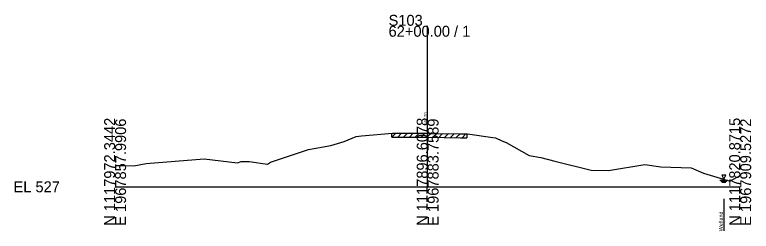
# Model space of a CAD drawing. Extents: x -26 to 163, y -10 to 45020.
# Drawn here: x -25.7 to 162.8, y 20988.6 to 21044.1 of the extents above; entities that cross this region are included whole.
import ezdxf

# ---------------------------------------------------------------- set-up
doc = ezdxf.new("R2010")
doc.units = 0
for name, color, linetype in [('RD_GPK_XS_Cell', 7, 'Continuous'), ('RD_XS_ExGround', 7, 'Continuous'), ('RD_XS_ExPaveRet', 7, 'Continuous'), ('RD_XS_EXWetland', 7, 'Continuous'), ('RD_XS_TX_Elev_EX', 7, 'Continuous')]:
    doc.layers.add(name, color=color, linetype=linetype)

msp = doc.modelspace()

# ---------------------------------------------------------------- linework, layer by layer
at = {"layer": 'RD_GPK_XS_Cell'}
for p, q in [((80, 21000), (80, 21041.27)), ((0, 21000), (80, 21000)), ((80, 21000), (160, 21000))]:
    msp.add_line(p, q, dxfattribs=at)
at = {"layer": 'RD_XS_ExGround'}
for p, q in [((58.67, 21011.59), (61.68, 21012.89)), ((61.68, 21012.89), (63.04, 21013.02)), ((63.04, 21013.02), (70.99, 21013.76)), ((70.99, 21013.76), (77.91, 21013.75)), ((77.91, 21013.75), (79.62, 21013.74)), ((79.62, 21013.74), (80, 21013.7)), ((80, 21013.7), (88.43, 21013.59)), ((88.43, 21013.59), (90.21, 21013.54)), ((90.21, 21013.54), (96.71, 21012.67)), ((96.71, 21012.67), (97.39, 21012.57)), ((97.39, 21012.57), (99.02, 21011.75)), ((49.5, 21009.53), (55.22, 21010.59)), ((55.22, 21010.59), (58.67, 21011.59)), ((99.02, 21011.75), (100.12, 21011.31)), ((100.12, 21011.31), (106.03, 21007.98)), ((40.84, 21006.67), (49.5, 21009.53)), ((7.94, 21005.98), (22.82, 21007.14)), ((22.82, 21007.14), (31.34, 21006.15)), ((31.34, 21006.15), (32.26, 21006.52)), ((32.26, 21006.52), (34.35, 21006.45)), ((34.35, 21006.45), (38.99, 21005.82)), ((38.99, 21005.82), (39.76, 21006.31)), ((39.76, 21006.31), (40.84, 21006.67)), ((106.03, 21007.98), (109.01, 21007.55)), ((109.01, 21007.55), (112.55, 21006.59)), ((112.55, 21006.59), (121.88, 21004.24)), ((0, 21005.48), (1.67, 21005.43)), ((1.67, 21005.43), (4.78, 21005.37)), ((4.78, 21005.37), (7.94, 21005.98)), ((126.32, 21004.15), (135.58, 21005.69)), ((135.58, 21005.69), (139.73, 21005.08)), ((139.73, 21005.08), (147.46, 21004.9)), ((147.46, 21004.9), (150.57, 21003.51)), ((121.88, 21004.24), (126.32, 21004.15)), ((150.57, 21003.51), (155.76, 21001.96)), ((157.32, 21001.43), (160, 21002.89)), ((155.76, 21001.96), (157.32, 21001.43))]:
    msp.add_line(p, q, dxfattribs=at)
at = {"layer": 'RD_XS_ExPaveRet'}
for p, q in [((70.83, 21012.74), (71.84, 21013.76)), ((70.83, 21012.74), (70.83, 21013.74)), ((70.83, 21012.74), (70.99, 21012.76)), ((70.99, 21012.76), (77.91, 21012.75)), ((72.33, 21012.76), (73.33, 21013.76)), ((73.83, 21012.76), (74.83, 21013.75)), ((75.33, 21012.75), (76.33, 21013.75)), ((76.83, 21012.75), (77.83, 21013.75)), ((77.91, 21012.75), (79.62, 21012.74)), ((78.33, 21012.75), (79.32, 21013.74)), ((79.62, 21012.74), (80, 21012.7)), ((79.83, 21012.72), (80.8, 21013.69)), ((80, 21012.7), (88.43, 21012.59)), ((81.33, 21012.68), (82.32, 21013.67)), ((82.83, 21012.66), (83.82, 21013.65)), ((84.33, 21012.64), (85.32, 21013.63)), ((85.83, 21012.62), (86.82, 21013.61)), ((87.33, 21012.6), (88.32, 21013.59)), ((88.43, 21012.59), (90.06, 21012.54)), ((88.83, 21012.58), (89.8, 21013.55)), ((90.06, 21013.54), (90.06, 21012.54))]:
    msp.add_line(p, q, dxfattribs=at)
at = {"layer": 'RD_XS_EXWetland'}
for p, q in [((155.31, 21002.94), (155.81, 21001.94)), ((156.31, 21002.94), (155.31, 21002.94)), ((155.81, 21001.94), (156.31, 21002.94)), ((154.81, 21001.69), (156.81, 21001.69)), ((155.06, 21001.44), (156.56, 21001.44)), ((155.31, 21001.19), (156.31, 21001.19)), ((155.81, 20996.94), (155.81, 20988.69))]:
    msp.add_line(p, q, dxfattribs=at)

# ---------------------------------------------------------------- texts
at = {"layer": 'RD_GPK_XS_Cell'}
for s, p in [('S103', (70, 21041.27)), ('62+00.00 / 1', (70, 21038.47)), ('EL 527', (-26, 20998.6))]:
    msp.add_text(s, height=2.8, dxfattribs=at).set_placement(p)
for s, p in [('N 1117972.3442', (0, 20990)), ('E 1967857.9906', (2.8, 20990)), ('N 1117896.6078', (80, 20990)), ('E 1967883.7589', (82.8, 20990)), ('N 1117820.8715', (160, 20990)), ('E 1967909.5272', (162.8, 20990))]:
    msp.add_text(s, height=2.8, rotation=90, dxfattribs=at).set_placement(p)
at = {"layer": 'RD_XS_EXWetland'}
msp.add_text('Wetland ', height=1, rotation=90, dxfattribs=at).set_placement((155.56, 20988.59))
at = {"layer": 'RD_XS_TX_Elev_EX'}
msp.add_text('540.70', height=0.8, rotation=90, dxfattribs=at).set_placement((79.9, 21015.7))

doc.saveas('drawing.dxf')
